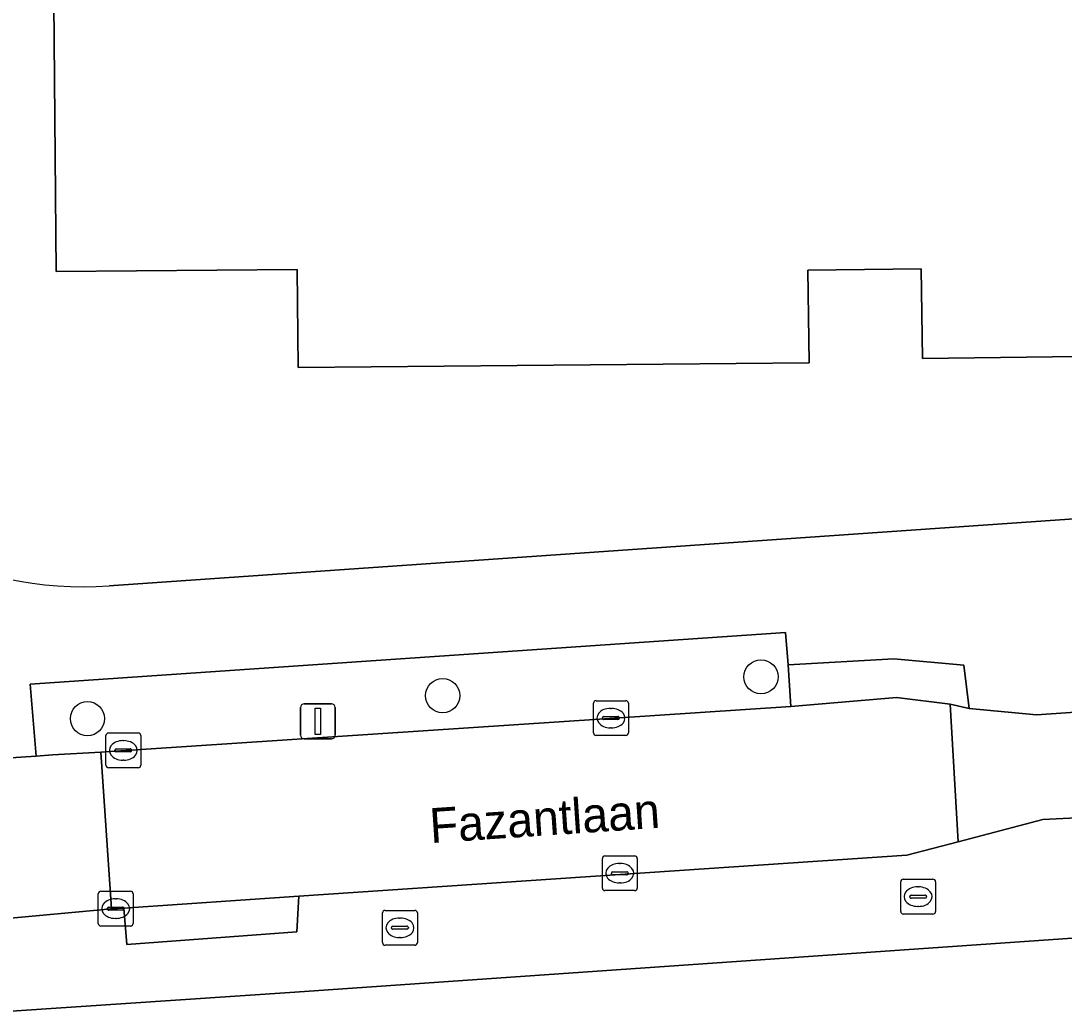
# Model space of a CAD drawing. Extents: x 161772 to 163126, y 383092 to 383917.
# Drawn here: x 162297.92 to 162327.85, y 383516.27 to 383544.69 of the extents above; entities that cross this region are included whole.
import ezdxf

# ---------------------------------------------------------------- set-up
doc = ezdxf.new("R2010")
doc.units = 0
for name, color, linetype in [('IMGEO_Boom', 7, 'Continuous'), ('IMGEO_Brandkraan', 7, 'Continuous'), ('IMGEO_Erf', 7, 'Continuous'), ('IMGEO_Groenvoorziening', 7, 'Continuous'), ('IMGEO_Kolk', 7, 'Continuous'), ('IMGEO_Lichtmast', 7, 'Continuous'), ('IMGEO_Openbare_ruimte_label', 7, 'Continuous'), ('IMGEO_Pand', 7, 'Continuous'), ('IMGEO_Rijbaan_lokaal_open', 7, 'Continuous'), ('IMGEO_Voetpad_open', 7, 'Continuous')]:
    doc.layers.add(name, color=color, linetype=linetype)

msp = doc.modelspace()

# ---------------------------------------------------------------- linework, layer by layer
at = {"layer": 'IMGEO_Boom'}
for centre in [(162319.157, 383525.868), (162310.025, 383525.327), (162299.833, 383524.667)]:
    msp.add_circle(centre, 0.489, dxfattribs=at)
at = {"layer": 'IMGEO_Brandkraan'}
for p, q in [((162323.165, 383519.133), (162323.165, 383519.985)), ((162323.24, 383520.059), (162324.092, 383520.059)), ((162323.653, 383519.839), (162323.678, 383519.839)), ((162324.166, 383519.985), (162324.166, 383519.133)), ((162323.424, 383519.553), (162323.424, 383519.565)), ((162323.862, 383519.516), (162323.464, 383519.516)), ((162323.467, 383519.602), (162323.865, 383519.602)), ((162323.908, 383519.565), (162323.908, 383519.553)), ((162323.676, 383519.279), (162323.651, 383519.279)), ((162308.297, 383518.239), (162308.297, 383519.091)), ((162308.372, 383519.165), (162309.224, 383519.165)), ((162308.785, 383518.945), (162308.81, 383518.945)), ((162309.298, 383519.091), (162309.298, 383518.239)), ((162324.092, 383519.059), (162323.24, 383519.059)), ((162308.556, 383518.659), (162308.556, 383518.671)), ((162308.994, 383518.622), (162308.596, 383518.622)), ((162308.599, 383518.708), (162308.997, 383518.708)), ((162309.04, 383518.671), (162309.04, 383518.659)), ((162308.808, 383518.385), (162308.783, 383518.385)), ((162309.224, 383518.165), (162308.372, 383518.165))]:
    msp.add_line(p, q, dxfattribs=at)
for points in [[(162323.165, 383519.133), (162323.165, 383519.985)], [(162323.24, 383520.059), (162324.092, 383520.059)], [(162324.166, 383519.985), (162324.166, 383519.133)], [(162308.297, 383518.239), (162308.297, 383519.091)], [(162308.372, 383519.165), (162309.224, 383519.165)], [(162309.298, 383519.091), (162309.298, 383518.239)], [(162324.092, 383519.059), (162323.24, 383519.059)], [(162309.224, 383518.165), (162308.372, 383518.165)]]:
    msp.add_lwpolyline(points, dxfattribs=at)
for centre, radius, start, end in [((162323.242, 383519.983), 0.0765, 91.552, 178.448), ((162323.242, 383519.983), 0.0765, 91.552, 178.448), ((162324.09, 383519.983), 0.0765, 1.552, 88.448), ((162324.09, 383519.983), 0.0765, 1.552, 88.448), ((162323.464, 383519.562), 0.0403, 85.8775, 175.7526), ((162323.461, 383519.552), 0.0366, 178.938, 274.7102), ((162323.865, 383519.559), 0.043, 264.8664, 352.4533), ((162323.869, 383519.564), 0.0386, 1.7309, 96.639), ((162308.374, 383519.089), 0.0765, 91.552, 178.448), ((162308.374, 383519.089), 0.0765, 91.552, 178.448), ((162309.222, 383519.089), 0.0765, 1.552, 88.448), ((162309.222, 383519.089), 0.0765, 1.552, 88.448), ((162323.242, 383519.135), 0.0765, 181.552, 268.448), ((162323.242, 383519.135), 0.0765, 181.552, 268.448), ((162324.09, 383519.135), 0.0765, 271.552, 358.448), ((162324.09, 383519.135), 0.0765, 271.552, 358.448), ((162308.596, 383518.668), 0.0403, 85.8775, 175.7526), ((162308.593, 383518.658), 0.0366, 178.938, 274.7102), ((162308.997, 383518.665), 0.043, 264.8664, 352.4533), ((162309.001, 383518.67), 0.0386, 1.7309, 96.639), ((162308.374, 383518.241), 0.0765, 181.552, 268.448), ((162308.374, 383518.241), 0.0765, 181.552, 268.448), ((162309.222, 383518.241), 0.0765, 271.552, 358.448), ((162309.222, 383518.241), 0.0765, 271.552, 358.448)]:
    msp.add_arc(centre, radius, start, end, dxfattribs=at)
for centre, major_axis, ratio, start_param, end_param in [((162323.652, 383519.559), (-0.387, 0.002), 0.722429, 4.712389, 7.853982), ((162323.677, 383519.559), (-0.39, 0.002), 0.717154, 1.570796, 4.712389), ((162308.784, 383518.665), (-0.387, 0.002), 0.722429, 4.712389, 7.853982), ((162308.809, 383518.665), (-0.39, 0.002), 0.717154, 1.570796, 4.712389)]:
    msp.add_ellipse(centre, major_axis=major_axis, ratio=ratio, start_param=start_param, end_param=end_param, dxfattribs=at)
at = {"layer": 'IMGEO_Erf'}
for points in [[(162300.454, 383528.48), (162364.66, 383532.938), (162379.033, 383558.1), (162378.697, 383559.319), (162378.986, 383559.791), (162377.92, 383560.443), (162379.141, 383562.484), (162380.354, 383561.791), (162380.691, 383562.293), (162380.39, 383562.462), (162381.3, 383564.126), (162381.601, 383563.978), (162381.897, 383564.519), (162380.724, 383565.212), (162381.917, 383567.437), (162383.121, 383566.67), (162383.404, 383567.188), (162384.796, 383567.606), (162426.383, 383639.462)], [(162337.976, 383535.181), (162323.787, 383534.999), (162323.751, 383537.576), (162320.499, 383537.54), (162320.539, 383534.874), (162305.876, 383534.748), (162305.852, 383537.556), (162298.937, 383537.496), (162298.661, 383569.497), (162305.477, 383569.556), (162305.453, 383572.427), (162312.567, 383572.489), (162312.552, 383574.253), (162320.969, 383574.327), (162325.839, 383574.37), (162325.842, 383574.055), (162320.972, 383574.012), (162320.997, 383571.112), (162322.141, 383571.122), (162328.987, 383571.183)], [(162354.331, 383519.801), (162348.699, 383519.491), (162329.92, 383518.204), (162329.88, 383518.493), (162305.786, 383516.816), (162297.653, 383516.273)]]:
    msp.add_lwpolyline(points, dxfattribs=at)
msp.add_arc((162299.715, 383539.236), 10.782, 212.0312, 273.9283, dxfattribs=at)
at = {"layer": 'IMGEO_Groenvoorziening'}
msp.add_lwpolyline([(162319.94, 383526.215), (162319.859, 383527.137), (162298.193, 383525.658), (162298.362, 383523.595), (162298.828, 383523.626), (162300.218, 383523.709), (162320.009, 383525.017)], close=True, dxfattribs=at)
at = {"layer": 'IMGEO_Kolk'}
for p, q in [((162314.426, 383525.183), (162315.278, 383525.183)), ((162314.351, 383524.257), (162314.351, 383525.109)), ((162314.839, 383524.963), (162314.864, 383524.963)), ((162315.352, 383525.109), (162315.352, 383524.257)), ((162314.61, 383524.677), (162314.61, 383524.689)), ((162315.048, 383524.64), (162314.65, 383524.64)), ((162314.653, 383524.726), (162315.051, 383524.726)), ((162315.094, 383524.689), (162315.094, 383524.677)), ((162314.862, 383524.403), (162314.837, 383524.403)), ((162300.362, 383523.33), (162300.362, 383524.182)), ((162300.437, 383524.256), (162301.289, 383524.256)), ((162300.85, 383524.036), (162300.875, 383524.036)), ((162301.363, 383524.182), (162301.363, 383523.33)), ((162315.278, 383524.183), (162314.426, 383524.183)), ((162300.621, 383523.75), (162300.621, 383523.762)), ((162301.059, 383523.713), (162300.661, 383523.713)), ((162300.664, 383523.799), (162301.062, 383523.799)), ((162301.105, 383523.762), (162301.105, 383523.75)), ((162300.873, 383523.476), (162300.848, 383523.476)), ((162301.289, 383523.256), (162300.437, 383523.256)), ((162314.681, 383520.731), (162315.533, 383520.731)), ((162314.606, 383519.805), (162314.606, 383520.657)), ((162315.094, 383520.511), (162315.119, 383520.511)), ((162315.607, 383520.657), (162315.607, 383519.805)), ((162314.865, 383520.225), (162314.865, 383520.237)), ((162315.303, 383520.188), (162314.905, 383520.188)), ((162314.908, 383520.274), (162315.306, 383520.274)), ((162315.349, 383520.237), (162315.349, 383520.225)), ((162315.117, 383519.951), (162315.092, 383519.951)), ((162300.143, 383518.789), (162300.143, 383519.641)), ((162300.218, 383519.715), (162301.07, 383519.715)), ((162300.631, 383519.495), (162300.656, 383519.495)), ((162301.144, 383519.641), (162301.144, 383518.789)), ((162315.533, 383519.731), (162314.681, 383519.731)), ((162300.402, 383519.209), (162300.402, 383519.221)), ((162300.84, 383519.172), (162300.442, 383519.172)), ((162300.445, 383519.258), (162300.843, 383519.258)), ((162300.886, 383519.221), (162300.886, 383519.209)), ((162300.654, 383518.935), (162300.629, 383518.935)), ((162301.07, 383518.715), (162300.218, 383518.715))]:
    msp.add_line(p, q, dxfattribs=at)
for points in [[(162314.426, 383525.183), (162315.278, 383525.183)], [(162314.351, 383524.257), (162314.351, 383525.109)], [(162315.352, 383525.109), (162315.352, 383524.257)], [(162300.362, 383523.33), (162300.362, 383524.182)], [(162300.437, 383524.256), (162301.289, 383524.256)], [(162301.363, 383524.182), (162301.363, 383523.33)], [(162315.278, 383524.183), (162314.426, 383524.183)], [(162301.289, 383523.256), (162300.437, 383523.256)], [(162314.681, 383520.731), (162315.533, 383520.731)], [(162314.606, 383519.805), (162314.606, 383520.657)], [(162315.607, 383520.657), (162315.607, 383519.805)], [(162300.143, 383518.789), (162300.143, 383519.641)], [(162300.218, 383519.715), (162301.07, 383519.715)], [(162301.144, 383519.641), (162301.144, 383518.789)], [(162315.533, 383519.731), (162314.681, 383519.731)], [(162301.07, 383518.715), (162300.218, 383518.715)]]:
    msp.add_lwpolyline(points, dxfattribs=at)
for centre, radius, start, end in [((162314.428, 383525.107), 0.0765, 91.552, 178.448), ((162314.428, 383525.107), 0.0765, 91.552, 178.448), ((162315.276, 383525.107), 0.0765, 1.552, 88.448), ((162315.276, 383525.107), 0.0765, 1.552, 88.448), ((162314.65, 383524.686), 0.0403, 85.8775, 175.7526), ((162314.647, 383524.676), 0.0366, 178.938, 274.7102), ((162315.051, 383524.683), 0.043, 264.8664, 352.4533), ((162315.055, 383524.688), 0.0386, 1.7309, 96.639), ((162300.439, 383524.18), 0.0765, 91.552, 178.448), ((162300.439, 383524.18), 0.0765, 91.552, 178.448), ((162301.287, 383524.18), 0.0765, 1.552, 88.448), ((162301.287, 383524.18), 0.0765, 1.552, 88.448), ((162314.428, 383524.259), 0.0765, 181.552, 268.448), ((162314.428, 383524.259), 0.0765, 181.552, 268.448), ((162315.276, 383524.259), 0.0765, 271.552, 358.448), ((162315.276, 383524.259), 0.0765, 271.552, 358.448), ((162300.661, 383523.759), 0.0403, 85.8775, 175.7526), ((162300.658, 383523.749), 0.0366, 178.938, 274.7102), ((162301.062, 383523.756), 0.043, 264.8664, 352.4533), ((162301.066, 383523.761), 0.0386, 1.7309, 96.639), ((162300.439, 383523.332), 0.0765, 181.552, 268.448), ((162300.439, 383523.332), 0.0765, 181.552, 268.448), ((162301.287, 383523.332), 0.0765, 271.552, 358.448), ((162301.287, 383523.332), 0.0765, 271.552, 358.448), ((162314.683, 383520.655), 0.0765, 91.552, 178.448), ((162314.683, 383520.655), 0.0765, 91.552, 178.448), ((162315.531, 383520.655), 0.0765, 1.552, 88.448), ((162315.531, 383520.655), 0.0765, 1.552, 88.448), ((162314.905, 383520.234), 0.0403, 85.8775, 175.7526), ((162314.902, 383520.224), 0.0366, 178.938, 274.7102), ((162315.306, 383520.231), 0.043, 264.8664, 352.4533), ((162315.31, 383520.236), 0.0386, 1.7309, 96.639), ((162314.683, 383519.807), 0.0765, 181.552, 268.448), ((162314.683, 383519.807), 0.0765, 181.552, 268.448), ((162315.531, 383519.807), 0.0765, 271.552, 358.448), ((162315.531, 383519.807), 0.0765, 271.552, 358.448), ((162300.22, 383519.639), 0.0765, 91.552, 178.448), ((162300.22, 383519.639), 0.0765, 91.552, 178.448), ((162301.068, 383519.639), 0.0765, 1.552, 88.448), ((162301.068, 383519.639), 0.0765, 1.552, 88.448), ((162300.442, 383519.218), 0.0403, 85.8775, 175.7526), ((162300.439, 383519.208), 0.0366, 178.938, 274.7102), ((162300.843, 383519.215), 0.043, 264.8664, 352.4533), ((162300.847, 383519.22), 0.0386, 1.7309, 96.639), ((162300.22, 383518.791), 0.0765, 181.552, 268.448), ((162300.22, 383518.791), 0.0765, 181.552, 268.448), ((162301.068, 383518.791), 0.0765, 271.552, 358.448), ((162301.068, 383518.791), 0.0765, 271.552, 358.448)]:
    msp.add_arc(centre, radius, start, end, dxfattribs=at)
for centre, major_axis, ratio, start_param, end_param in [((162314.838, 383524.683), (-0.387, 0.002), 0.722429, 4.712389, 7.853982), ((162314.863, 383524.683), (-0.39, 0.002), 0.717154, 1.570796, 4.712389), ((162300.849, 383523.756), (-0.387, 0.002), 0.722429, 4.712389, 7.853982), ((162300.874, 383523.756), (-0.39, 0.002), 0.717154, 1.570796, 4.712389), ((162315.093, 383520.231), (-0.387, 0.002), 0.722429, 4.712389, 7.853982), ((162315.118, 383520.231), (-0.39, 0.002), 0.717154, 1.570796, 4.712389), ((162300.63, 383519.215), (-0.387, 0.002), 0.722429, 4.712389, 7.853982), ((162300.655, 383519.215), (-0.39, 0.002), 0.717154, 1.570796, 4.712389)]:
    msp.add_ellipse(centre, major_axis=major_axis, ratio=ratio, start_param=start_param, end_param=end_param, dxfattribs=at)
at = {"layer": 'IMGEO_Lichtmast'}
for p, q in [((162305.948, 383524.19), (162305.948, 383524.99)), ((162305.948, 383524.99), (162305.948, 383524.19)), ((162306.048, 383525.09), (162306.838, 383525.09)), ((162306.838, 383525.09), (162306.048, 383525.09)), ((162306.938, 383524.99), (162306.938, 383524.19)), ((162306.938, 383524.19), (162306.938, 383524.99)), ((162306.838, 383524.09), (162306.048, 383524.09)), ((162306.048, 383524.09), (162306.838, 383524.09))]:
    msp.add_line(p, q, dxfattribs=at)
msp.add_lwpolyline([(162306.368, 383524.965), (162306.518, 383524.965), (162306.518, 383524.215), (162306.368, 383524.215), (162306.368, 383524.965)], dxfattribs=at)
for centre, start, end in [((162306.048, 383524.99), 90, 180), ((162306.048, 383524.99), 90, 180), ((162306.838, 383524.99), 0, 90), ((162306.838, 383524.99), 360, 90), ((162306.048, 383524.19), 180, 270), ((162306.048, 383524.19), 180, 270), ((162306.838, 383524.19), 270, 0), ((162306.838, 383524.19), 270, 0)]:
    msp.add_arc(centre, 0.1, start, end, dxfattribs=at)
at = {"layer": 'IMGEO_Pand'}
msp.add_lwpolyline([(162328.987, 383571.183), (162322.141, 383571.122), (162320.997, 383571.112), (162320.972, 383574.012), (162320.969, 383574.327), (162312.552, 383574.253), (162312.567, 383572.489), (162305.453, 383572.427), (162305.477, 383569.556), (162298.661, 383569.497), (162298.937, 383537.496), (162305.852, 383537.556), (162305.876, 383534.748), (162320.539, 383534.874), (162320.499, 383537.54), (162323.751, 383537.576), (162323.787, 383534.999), (162337.976, 383535.181)], dxfattribs=at)
at = {"layer": 'IMGEO_Rijbaan_lokaal_open'}
for points in [[(162329.561, 383521.889), (162333.335, 383522.155), (162336.181, 383522.382), (162338.685, 383522.041), (162338.298, 383526.022), (162336.024, 383525.391), (162327.065, 383524.778), (162325.127, 383524.955), (162324.582, 383525.079), (162324.818, 383521.135), (162327.243, 383521.771)], [(162300.878, 383519.231), (162305.896, 383519.573), (162323.337, 383520.747), (162324.818, 383521.135), (162324.582, 383525.079), (162323.042, 383525.272), (162320.009, 383525.017), (162300.218, 383523.709), (162300.527, 383519.207)]]:
    msp.add_lwpolyline(points, close=True, dxfattribs=at)
for points in [[(162300.218, 383523.709), (162298.828, 383523.626), (162298.362, 383523.595), (162292.621, 383523.216)], [(162294.627, 383518.665), (162300.527, 383519.207), (162300.218, 383523.709)]]:
    msp.add_lwpolyline(points, dxfattribs=at)
at = {"layer": 'IMGEO_Voetpad_open'}
for points in [[(162365.501, 383531), (162366.165, 383532.143), (162364.66, 383532.938), (162300.454, 383528.48)], [(162292.621, 383523.216), (162298.362, 383523.595), (162298.193, 383525.658), (162319.859, 383527.137), (162319.94, 383526.215), (162322.966, 383526.38), (162324.977, 383526.2), (162325.127, 383524.955), (162327.065, 383524.778), (162336.024, 383525.391), (162338.298, 383526.022), (162338.436, 383526.053), (162338.254, 383528.379)], [(162357.666, 383523.066), (162355.7, 383522.93), (162340.174, 383521.866), (162338.685, 383522.041), (162336.181, 383522.382), (162333.335, 383522.155), (162333.404, 383521.024), (162329.638, 383520.757), (162329.561, 383521.889), (162327.243, 383521.771), (162324.818, 383521.135), (162323.337, 383520.747), (162305.896, 383519.573), (162305.845, 383518.545), (162300.959, 383518.181), (162300.878, 383519.231), (162300.527, 383519.207), (162294.627, 383518.665)], [(162297.653, 383516.273), (162305.786, 383516.816), (162329.88, 383518.493), (162329.92, 383518.204), (162348.699, 383519.491), (162354.331, 383519.801)]]:
    msp.add_lwpolyline(points, dxfattribs=at)
for points in [[(162320.009, 383525.017), (162323.042, 383525.272), (162324.582, 383525.079), (162325.127, 383524.955), (162324.977, 383526.2), (162322.966, 383526.38), (162319.94, 383526.215)], [(162300.959, 383518.181), (162305.845, 383518.545), (162305.896, 383519.573), (162300.878, 383519.231)]]:
    msp.add_lwpolyline(points, close=True, dxfattribs=at)
msp.add_arc((162299.715, 383539.236), 10.782, 212.0312, 273.9283, dxfattribs=at)

# ---------------------------------------------------------------- texts
at = {"layer": 'IMGEO_Openbare_ruimte_label'}
msp.add_text('Fazantlaan', height=1, rotation=3.8407, dxfattribs=at).set_placement((162309.682, 383521.094))

doc.saveas('drawing.dxf')
